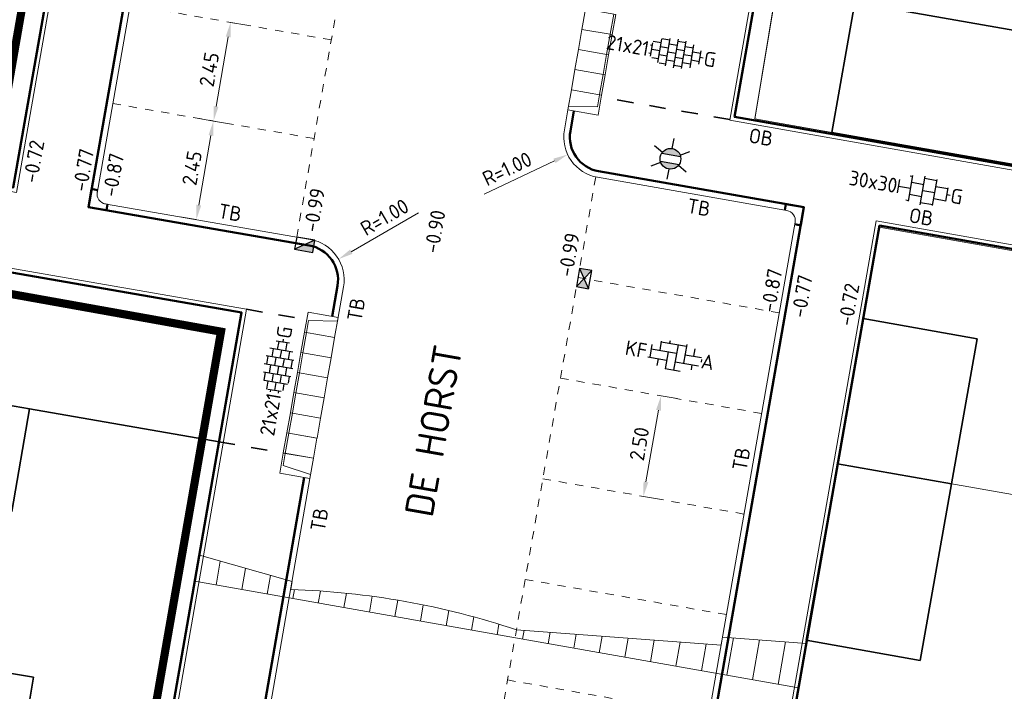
# Model space of a CAD drawing. Header units: metres. Extents: x 2514 to 227642, y 1683 to 852646.
# Tile 273 of 462: x 113870 to 113894, y 426320 to 426337. Entities that reach past the tile are written whole.
import ezdxf
from ezdxf.enums import TextEntityAlignment as Align
from ezdxf.lldxf.tags import DXFTag

# ---------------------------------------------------------------- set-up
doc = ezdxf.new("R2010")
doc.units = ezdxf.units.M
for name, pattern in [('VW-1-1_STREEP', [2, 1, -1]), ('XX-CENTER', [8, 5, -1, 1, -1]), ('ZZ-HIDDEN-SO', [4, 2, -2])]:
    doc.linetypes.add(name, pattern=pattern)
doc.layers.get('Defpoints').update_dxf_attribs({"color": 244, "lineweight": 35})
for name, color, linetype, lineweight in [('B-WE-KG-GRENS_PERCEEL-GV', 252, 'KG-PERCEEL', 18), ('B-WE-OG-BEBOUWING-GV', 4, 'Continuous', 35), ('B-WE-OG-BEBOUWING_SCHUUR-GV', 252, 'Continuous', 35), ('B-WE-OG-BEBOUWING_STRAATNAAM-T35', 2, 'Continuous', 35), ('B-WE-VH-VERHARDING_TEGEL-GV', 252, 'Continuous', 18), ('N-WE-IE-MEUBILAIR_WEGMEUBILAIR_LICHTMAST-S', 7, 'Continuous', 25), ('N-WE-KG-WERKGRENS-G', 7, 'XX-CENTER', 35), ('N-WE-RI-HWA_KOLK-S', 150, 'Continuous', 25), ('N-WE-VH-KANTOPSLUITING-T18', 1, 'Continuous', 18), ('N-WE-VH-KANTOPSLUITING_ACHTERKANTBAND-G', 1, 'Continuous', 50), ('N-WE-VH-KANTOPSLUITING_ELEMENT_INRIT-S', 2, 'Continuous', 9), ('N-WE-VH-KANTOPSLUITING_OPSLUITBAND_100X200-G', 1, 'Continuous', 18), ('N-WE-VH-KANTOPSLUITING_TROTTOIRBAND_130 150-G', 2, 'Continuous', 13), ('N-WE-VH-M', 7, 'Continuous', 18), ('N-WE-VH-MATERIAALGRENS-G', 7, 'ZZ-HIDDEN-SO', 35), ('N-WE-VH-NAP-T18', 1, 'Continuous', 18), ('N-WE-VH-VERHARDING_BETONSTRAATSTEEN-S', 1, 'Continuous', 25), ('N-WE-VH-VERHARDING_STRAATBAKSTEEN-S', 1, 'Continuous', 5), ('N-WE-VH-VERHARDING_TEGEL-S', 1, 'Continuous', 25), ('N-WE-VH-VERKANTING-G', 252, 'Continuous', 5), ('N-WE-VW-MARKERING_LANGS_STREEP_11_010-G', 7, 'VW-1-1_STREEP', 13)]:
    doc.layers.add(name, color=color, linetype=linetype, lineweight=lineweight)
doc.styles.add('ISO', font='NLCS-ISO.ttf')
doc.styles.add('NLCS-ISO', font='NLCS-ISO.ttf', dxfattribs={"height": 1.8})
doc.styles.add('NLCS-ISO-M200-T18', font='NLCS-ISO.ttf', dxfattribs={"height": 0.36})
doc.styles.add('NLCS-ISO-M200-T35', font='NLCS-ISO.ttf', dxfattribs={"height": 0.7})
doc.styles.get("Standard").update_dxf_attribs({"font": 'romans'})
tags = doc.linetypes.add('KG-PERCEEL', pattern='A,5.5,-2,["P",Standard,S=1.8,R=0,X=-0.5,Y=-0.9],-2,5.5,-2,[5,NLCS.SHX,S=0.75,R=0,X=0,Y=0],-2', length=19).pattern_tags.tags
tags[6] = DXFTag(74, 10)
doc.dimstyles.new('NLCS-M200-T18-PIJL_L2_H1', dxfattribs={"dimscale": 0.2, "dimtxt": 2.5, "dimasz": 1.8, "dimexe": 2, "dimexo": 2, "dimgap": 0.7, "dimtad": 1, "dimzin": 0, "dimdsep": 46, "dimtxsty": 'NLCS-ISO-M200-T18', "dimcen": 0, "dimdle": 2, "dimclrd": 256, "dimclre": 256, "dimclrt": 1, "dimadec": 1, "dimazin": 0, "dimtfac": 1, "dimtdec": 3, "dimtofl": 0, "dimtmove": 0, "dimatfit": 3, "dimfxl": 2, "dimfxlon": 1, "dimtfillclr": 256, "dimtolj": 1, "dimtzin": 0, "dimlwd": -1, "dimlwe": -1, "dimarcsym": 0})

# ---------------------------------------------------------------- blocks, each defined once
blk = doc.blocks.new('SVH-TEGEL_300X300_DUN_HALFST_KL-SO')
for p, q in [((-1.84, 1.5), (-1.5, 1.5)), ((-1.5, -1.6), (-1.5, 1.6)), ((0, -1.78), (0, 1.78)), ((0, 1.5), (1.5, 1.5)), ((1.5, -1.6), (1.5, 1.6)), ((-3.08, 0.75), (-3, 0.75)), ((-3, -0.83), (-3, 0.83)), ((-3, 0), (-1.5, 0)), ((-1.5, 0.75), (0, 0.75)), ((0, 0), (1.5, 0)), ((1.5, 0.75), (3, 0.75)), ((3, -0.83), (3, 0.83)), ((3, 0), (3.39, 0)), ((-3.08, -0.75), (-3, -0.75)), ((-1.5, -0.75), (0, -0.75)), ((1.5, -0.75), (3, -0.75)), ((-1.84, -1.5), (-1.5, -1.5)), ((0, -1.5), (1.5, -1.5))]:
    blk.add_line(p, q)
at = {"style": 'NLCS-ISO'}
blk.add_attdef('FORMAAT', text='', height=1.8, dxfattribs=at).set_placement((-3.18, 0), align=Align.MIDDLE_RIGHT)
blk.add_attdef('KLEUR', text='', height=1.8, dxfattribs=at).set_placement((3.49, 0), align=Align.MIDDLE_LEFT)
at = {"style": 'NLCS-ISO', "flags": 1}
blk.add_attdef('FUNCTIE', text='', height=1.8, dxfattribs=at).set_placement((0.12, -3.58), align=Align.MIDDLE_CENTER)
blk = doc.blocks.new('SVH-TEGEL_200X200_HALFST_KL-SO')
for p, q in [((-1, 1.5), (-2, 1.5)), ((-2, -1.44), (-2, 1.44)), ((-1, -1.7), (-1, 1.7)), ((0, -1.78), (0, 1.78)), ((1, 1.5), (0, 1.5)), ((1, -1.7), (1, 1.7)), ((2, -1.44), (2, 1.44)), ((-3, 0.5), (-3.26, 0.5)), ((-2, 1), (-3, 1)), ((-3, -0.83), (-3, 0.83)), ((-2, 0), (-3, 0)), ((-1, 0.5), (-2, 0.5)), ((0, 1), (-1, 1)), ((0, 0), (-1, 0)), ((1, 0.5), (0, 0.5)), ((2, 1), (1, 1)), ((2, 0), (1, 0)), ((3, 0.5), (2, 0.5)), ((3, -0.83), (3, 0.83)), ((3.39, 0), (3, 0)), ((-3, -0.5), (-3.26, -0.5)), ((-2, -1), (-2.81, -1)), ((-1, -0.5), (-2, -0.5)), ((0, -1), (-1, -1)), ((1, -0.5), (0, -0.5)), ((2, -1), (1, -1)), ((3, -0.5), (2, -0.5)), ((-1, -1.5), (-1.84, -1.5)), ((1, -1.5), (0, -1.5))]:
    blk.add_line(p, q)
at = {"style": 'NLCS-ISO'}
blk.add_attdef('FORMAAT', text='', height=1.8, dxfattribs=at).set_placement((-3.36, 0), align=Align.MIDDLE_RIGHT)
blk.add_attdef('KLEUR', text='', height=1.8, dxfattribs=at).set_placement((3.49, 0), align=Align.MIDDLE_LEFT)
at = {"style": 'NLCS-ISO', "flags": 1}
blk.add_attdef('FUNCTIE', text='', height=1.8, dxfattribs=at).set_placement((0.12, -3.58), align=Align.MIDDLE_CENTER)
blk = doc.blocks.new('SVH-BSS_KEIFORMAAT_ELLEBOOG_KL-SO-flat-133')
at = {"layer": 'N-WE-VH-VERHARDING_BETONSTRAATSTEEN-S', "ltscale": 0.2}
for p, q in [((-0.544, 0.282), (-0.599, -0.03)), ((-0.317, 0.361), (-0.355, 0.141)), ((-0.319, 0.348), (0.302, 0.238)), ((-0.101, 0.373), (-0.112, 0.311)), ((0.095, 0.275), (-0.014, -0.346)), ((0.31, 0.284), (0.229, -0.175)), ((-0.562, 0.177), (0.058, 0.068)), ((-0.148, 0.104), (-0.222, -0.316)), ((0.265, 0.032), (0.667, -0.039)), ((0.504, 0.177), (0.472, -0.005)), ((-0.645, -0.021), (-0.185, -0.102)), ((-0.392, -0.066), (-0.421, -0.231)), ((0.022, -0.139), (0.598, -0.24)), ((0.436, -0.212), (0.413, -0.339)), ((0.672, -0.082), (0.659, -0.152)), ((-0.221, -0.309), (0.144, -0.374))]:
    blk.add_line(p, q, dxfattribs=at)
at = {"layer": 'N-WE-VH-VERHARDING_BETONSTRAATSTEEN-S', "style": 'NLCS-ISO'}
blk.add_attdef('FORMAAT', text='', height=0.36, rotation=350.0136, dxfattribs=at).set_placement((-0.669, 0.118), align=Align.MIDDLE_RIGHT)
blk.add_attdef('KLEUR', text='', height=0.36, rotation=350.0136, dxfattribs=at).set_placement((0.669, -0.118), align=Align.MIDDLE_LEFT)
at = {"layer": 'N-WE-VH-VERHARDING_BETONSTRAATSTEEN-S', "style": 'NLCS-ISO', "flags": 1}
blk.add_attdef('FUNCTIE', text='', height=0.36, rotation=350.0136, dxfattribs=at).set_placement((-0.101, -0.71), align=Align.MIDDLE_CENTER)
blk = doc.blocks.new('hoekblok inw. 25')
at = {"layer": 'N-WE-VH-KANTOPSLUITING_ACHTERKANTBAND-G', "ltscale": 0.2, "flags": 128}
blk.add_lwpolyline([(-0.45, 0.15), (-0.45, 0), (0, 0), (0, 0.45), (-0.15, 0.45)], dxfattribs=at)
at = {"layer": 'N-WE-VH-KANTOPSLUITING_TROTTOIRBAND_130 150-G', "ltscale": 0.2, "flags": 128}
blk.add_lwpolyline([(-0.15, 0.45), (-0.15, 0.4, -0.414214), (-0.4, 0.15), (-0.45, 0.15)], format="xyb", dxfattribs=at)
blk = doc.blocks.new('N-SRI-KOLK_STRAAT_450X300-SO')
h = blk.add_hatch(color=256)
h.dxf.hatch_style = 1
h.paths.add_polyline_path([(0, 0.75), (-1.125, 1.5), (-1.125, 0)])
h.paths.add_polyline_path([(1.125, 1.5), (0, 0.75), (1.125, 0)])
for p, q in [((-1.125, 0), (1.125, 1.5)), ((1.125, 0), (-1.125, 1.5))]:
    blk.add_line(p, q)
at = {"flags": 128}
blk.add_lwpolyline([(-1.125, 0), (1.125, 0), (1.125, 1.5), (-1.125, 1.5)], close=True, dxfattribs=at)
blk = doc.blocks.new('N-SRI-KOLK_TROTTOIR-SO')
blk.add_hatch(color=256).paths.add_polyline_path([(1.125, 1.5), (-1.125, 1.5), (-1.125, 0)])
blk.add_line((-1.125, 0), (1.125, 1.5))
at = {"flags": 128}
blk.add_lwpolyline([(-1.125, 0), (1.125, 0), (1.125, 1.5), (-1.125, 1.5)], close=True, dxfattribs=at)
blk = doc.blocks.new('*D592')
at = {"layer": 'Defpoints', "color": 0, "ltscale": 0.2, "transparency": 16777216}
for p in [(113885.909, 426327.626), (113885.477, 426325.164), (113885.477, 426325.164)]:
    blk.add_point(p, dxfattribs=at)
at = {"layer": 'N-WE-VH-M', "ltscale": 0.2, "transparency": 16777216}
for p, q in [((113885.909, 426327.626), (113886.303, 426327.557)), ((113885.847, 426327.272), (113885.539, 426325.519)), ((113885.477, 426325.164), (113885.871, 426325.095))]:
    blk.add_line(p, q, dxfattribs=at)
for points in [[(113885.788, 426327.282), (113885.906, 426327.261), (113885.909, 426327.626)], [(113885.48, 426325.529), (113885.598, 426325.508), (113885.477, 426325.164)]]:
    blk.add_solid(points, dxfattribs=at)
at = {"layer": 'N-WE-VH-M', "ltscale": 0.2, "transparency": 16777216, "insert": (113885.378, 426326.45), "char_height": 0.36, "attachment_point": 5, "rotation": 80.0531, "style": 'NLCS-ISO-M200-T18'}
blk.add_mtext('\\A1;2.50', dxfattribs=at)
blk = doc.blocks.new('*D593')
at = {"layer": 'Defpoints', "color": 0, "ltscale": 0.2, "transparency": 16777216}
for p in [(113874.95, 426334.352), (113874.531, 426331.939), (113874.531, 426331.939)]:
    blk.add_point(p, dxfattribs=at)
at = {"layer": 'N-WE-VH-M', "ltscale": 0.2, "transparency": 16777216}
for p, q in [((113874.95, 426334.352), (113874.556, 426334.421)), ((113874.889, 426333.998), (113874.592, 426332.293)), ((113874.531, 426331.939), (113874.137, 426332.007))]:
    blk.add_line(p, q, dxfattribs=at)
for points in [[(113874.83, 426334.008), (113874.948, 426333.988), (113874.95, 426334.352)], [(113874.533, 426332.304), (113874.651, 426332.283), (113874.531, 426331.939)]]:
    blk.add_solid(points, dxfattribs=at)
at = {"layer": 'N-WE-VH-M', "ltscale": 0.2, "transparency": 16777216, "insert": (113874.425, 426333.2), "char_height": 0.36, "attachment_point": 5, "rotation": 80.1348, "style": 'NLCS-ISO-M200-T18'}
blk.add_mtext('\\A1;2.45', dxfattribs=at)
blk = doc.blocks.new('*D594')
at = {"layer": 'Defpoints', "color": 0, "ltscale": 0.2, "transparency": 16777216}
for p in [(113875.37, 426336.766), (113874.95, 426334.352), (113874.952, 426334.352)]:
    blk.add_point(p, dxfattribs=at)
at = {"layer": 'N-WE-VH-M', "ltscale": 0.2, "transparency": 16777216}
for p, q in [((113875.372, 426336.766), (113875.766, 426336.697)), ((113875.31, 426336.411), (113875.014, 426334.707)), ((113874.952, 426334.352), (113875.346, 426334.284))]:
    blk.add_line(p, q, dxfattribs=at)
for points in [[(113875.251, 426336.422), (113875.369, 426336.401), (113875.372, 426336.766)], [(113874.955, 426334.717), (113875.073, 426334.697), (113874.952, 426334.352)]]:
    blk.add_solid(points, dxfattribs=at)
at = {"layer": 'N-WE-VH-M', "ltscale": 0.2, "transparency": 16777216, "insert": (113874.847, 426335.614), "char_height": 0.36, "attachment_point": 5, "rotation": 80.1348, "style": 'NLCS-ISO-M200-T18'}
blk.add_mtext('\\A1;2.45', dxfattribs=at)
blk = doc.blocks.new('N-SVH-INRITELEMENT_130 150_180X750X500_LINKS')
for p, q in [((0, 0), (0, 0.75)), ((0, 0.75), (0.5, 0.75)), ((0.5, 0), (0.5, 0.75)), ((0.095, 0), (0.2, 0.7)), ((0.2, 0.7), (0.5, 0.7)), ((0, 0), (0.5, 0))]:
    blk.add_line(p, q)
blk = doc.blocks.new('N-SVH-INRITELEMENT_130 150_180X750X500_MIDDEN')
for p, q in [((0, 0), (0, 0.75)), ((0.5, 0.75), (0, 0.75)), ((0.5, 0), (0.5, 0.75)), ((0.5, 0.7), (0, 0.7)), ((0.5, 0), (0, 0))]:
    blk.add_line(p, q)
blk = doc.blocks.new('N-SVH-INRITELEMENT_130 150_180X750X500_RECHTS')
for p, q in [((0, 0), (0, 0.75)), ((0.5, 0.75), (0, 0.75)), ((0.5, 0), (0.5, 0.75)), ((0.3, 0.7), (0, 0.7)), ((0.405, 0), (0.3, 0.7)), ((0.5, 0), (0, 0))]:
    blk.add_line(p, q)
blk = doc.blocks.new('*D776')
at = {"layer": 'Defpoints', "color": 0, "ltscale": 0.2, "transparency": 16777216}
for p in [(113878.014, 426330.972), (113877.15, 426330.468)]:
    blk.add_point(p, dxfattribs=at)
at = {"layer": 'N-WE-VH-M', "ltscale": 0.2, "transparency": 16777216}
blk.add_line((113879.967, 426332.109), (113878.325, 426331.153), dxfattribs=at)
blk.add_solid([(113878.295, 426331.205), (113878.355, 426331.101), (113878.014, 426330.972)], dxfattribs=at)
at = {"layer": 'N-WE-VH-M', "color": 1, "ltscale": 0.2, "transparency": 16777216, "insert": (113879.14, 426331.998), "char_height": 0.36, "attachment_point": 5, "rotation": 30.2292, "style": 'NLCS-ISO-M200-T18'}
blk.add_mtext('\\A1;R=1.00', dxfattribs=at)
blk = doc.blocks.new('*D777')
at = {"layer": 'Defpoints', "color": 0, "ltscale": 0.2, "transparency": 16777216}
for p in [(113884.527, 426333.96), (113883.623, 426333.531)]:
    blk.add_point(p, dxfattribs=at)
at = {"layer": 'N-WE-VH-M', "ltscale": 0.2, "transparency": 16777216}
blk.add_line((113881.582, 426332.562), (113883.298, 426333.377), dxfattribs=at)
blk.add_solid([(113883.272, 426333.431), (113883.324, 426333.323), (113883.623, 426333.531)], dxfattribs=at)
at = {"layer": 'N-WE-VH-M', "color": 1, "ltscale": 0.2, "transparency": 16777216, "insert": (113882.14, 426333.182), "char_height": 0.36, "attachment_point": 5, "rotation": 25.3952, "style": 'NLCS-ISO-M200-T18'}
blk.add_mtext('\\A1;R=1.00', dxfattribs=at)
blk = doc.blocks.new('N-SIE-WEG_LICHTMAST-SO')
h = blk.add_hatch(color=256)
h.paths.add_polyline_path([(1.16, 0.5, 0.658505), (-1.16, 0.5)])
h.paths.add_polyline_path([(-1.16, -0.5, 0.658505), (1.16, -0.5)])
at = {"flags": 128}
for points in [[(0, 1.27), (0, 2.53)], [(-2.19, 1.27), (-1.1, 0.63)], [(1.1, 0.63), (2.19, 1.27)], [(-1.16, 0.5), (1.16, 0.5)], [(-2.19, -1.27), (-1.1, -0.63)], [(-1.16, -0.5), (1.16, -0.5)], [(2.19, -1.27), (1.1, -0.63)], [(0, -1.27), (0, -2.53)]]:
    blk.add_lwpolyline(points, dxfattribs=at)
at = {"ltscale": 0.5}
blk.add_circle((0, 0), 1.27, dxfattribs=at)
at = {"style": 'NLCS-ISO'}
blk.add_attdef('TYPE', text='', height=1.8, dxfattribs=at).set_placement((0, 2.53), align=Align.BOTTOM_CENTER)

msp = doc.modelspace()

# ---------------------------------------------------------------- hatches: boundary and pattern name
at = {"layer": 'N-WE-VH-VERKANTING-G', "ltscale": 0.2}
h = msp.add_hatch(dxfattribs=at)
h.set_pattern_fill('ANSI31', color=256, scale=0.2, angle=45)
h.set_pattern_definition([(80.05004763, (0, 0), (-0.625449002, 0.1097203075), [])])
edge = h.paths.add_edge_path()
edge.add_line((113882.368, 426321.902), (113887.378, 426321.524))
edge.add_line((113887.378, 426321.524), (113887.413, 426321.721))
edge.add_line((113887.413, 426321.721), (113889.467, 426321.566))
edge.add_line((113889.467, 426321.566), (113889.276, 426320.475))
edge.add_line((113889.276, 426320.475), (113874.495, 426323.087))
edge.add_line((113874.495, 426323.087), (113874.606, 426323.722))
edge.add_line((113874.606, 426323.722), (113876.879, 426323.079))
edge.add_line((113876.879, 426323.079), (113876.845, 426322.885))
edge.add_arc((113876.252, 426303.614), 19.28, 71.5072, 88.239, ccw=False)
edge.add_arc((113882.357, 426321.902), 0.0109, 341.694, 358.4257)

# ---------------------------------------------------------------- linework, layer by layer
at = {"layer": 'B-WE-KG-GRENS_PERCEEL-GV', "ltscale": 0.2}
for points in [[(113900.602, 426357.283), (113892.218, 426358.685), (113891.485, 426354.25), (113888.206, 426334.403), (113896.407, 426332.952)], [(113840.714, 426344.486), (113839.575, 426338.04), (113870.045, 426332.722), (113871.195, 426339.284)], [(113868.981, 426327.821), (113865.303, 426307.205), (113871.541, 426306.124), (113875.632, 426329.666), (113869.458, 426330.74)], [(113890.237, 426325.961), (113889.164, 426319.833)]]:
    msp.add_lwpolyline(points, dxfattribs=at)
msp.add_lwpolyline([(113916.065, 426327.374), (113891.252, 426331.752), (113890.237, 426325.961), (113915.055, 426321.605)], close=True, dxfattribs=at)
at = {"layer": 'B-WE-OG-BEBOUWING-GV'}
for points in [[(113896.903, 426336.161), (113890.651, 426337.254), (113890.094, 426334.069), (113891.617, 426333.803), (113896.409, 426332.965), (113896.903, 426335.764), (113896.836, 426335.776)], [(113875.64, 426329.665), (113869.458, 426330.741), (113868.936, 426327.571), (113870.45, 426327.307), (113875.089, 426326.5)], [(113893.651, 426329.02), (113890.86, 426329.516), (113890.229, 426325.962), (113893.021, 426325.472)], [(113893.021, 426325.472), (113890.229, 426325.962), (113889.462, 426321.647), (113892.253, 426321.151)], [(113870.543, 426320.737), (113867.8, 426321.199), (113865.986, 426311.034), (113872.206, 426309.953), (113873.756, 426318.872), (113870.329, 426319.468)]]:
    msp.add_lwpolyline(points, close=True, dxfattribs=at)
at = {"layer": 'B-WE-OG-BEBOUWING_SCHUUR-GV'}
msp.add_lwpolyline([(113868.936, 426327.571), (113868.815, 426327.592), (113868.377, 426325.076), (113870.012, 426324.791), (113870.45, 426327.307)], close=True, dxfattribs=at)
at = {"layer": 'B-WE-VH-VERHARDING_TEGEL-GV'}
msp.add_lwpolyline([(113890.651, 426337.254), (113888.733, 426337.589), (113888.206, 426334.403), (113890.094, 426334.069)], close=True, dxfattribs=at)
at = {"layer": 'N-WE-KG-WERKGRENS-G', "ltscale": 0.5, "const_width": 0.2, "flags": 128}
msp.add_lwpolyline([(113875.208, 426365.513), (113869.618, 426333.412), (113863.308, 426334.372), (113862.855, 426331.397), (113875.136, 426329.197), (113871.209, 426306.734), (113849.944, 426310.289), (113850.178, 426311.689), (113845.219, 426312.518), (113844.988, 426311.136), (113831.473, 426313.607), (113835.688, 426336.022), (113839.882, 426335.323), (113840.406, 426338.467), (113844.464, 426361.671), (113842.42, 426362.029), (113843.955, 426366.36), (113848.623, 426368.527), (113848.971, 426370.075), (113859.28, 426368.407)], dxfattribs=at)
at = {"layer": 'N-WE-VH-KANTOPSLUITING_ACHTERKANTBAND-G', "ltscale": 0.2}
for p, q in [((113883.776, 426334.6), (113883.689, 426334.107)), ((113884.38, 426333.123), (113889.409, 426332.241))]:
    msp.add_line(p, q, dxfattribs=at)
at = {"layer": 'N-WE-VH-KANTOPSLUITING_ACHTERKANTBAND-G', "ltscale": 0.2, "flags": 128}
for points in [[(113865.216, 426333.565), (113870.045, 426332.722), (113875.083, 426361.451)], [(113929.243, 426327.123), (113887.709, 426334.451), (113891.159, 426354.122)], [(113885.473, 426309.783), (113889.409, 426332.241)], [(113830.706, 426313.215), (113871.524, 426306.028), (113875.64, 426329.665), (113863.524, 426331.772)], [(113916.073, 426327.416), (113891.259, 426331.794), (113886.319, 426303.605)]]:
    msp.add_lwpolyline(points, dxfattribs=at)
at = {"layer": 'N-WE-VH-KANTOPSLUITING_ACHTERKANTBAND-G', "ltscale": 0.2}
msp.add_lwpolyline([(113876.166, 426356.624), (113871.89, 426332.246), (113877.296, 426331.306, -0.414276), (113877.988, 426330.322), (113877.857, 426329.57)], format="xyb", dxfattribs=at)
msp.add_lwpolyline([(113877.17, 426325.629), (113873.011, 426301.74)], dxfattribs=at)
msp.add_arc((113884.527, 426333.96), 0.85, 170.0531, 260.0531, dxfattribs=at)
at = {"layer": 'N-WE-VH-KANTOPSLUITING_OPSLUITBAND_100X200-G', "ltscale": 0.2}
for points in [[(113865.199, 426333.466), (113870.126, 426332.606), (113875.192, 426361.491)], [(113929.324, 426327.008), (113887.593, 426334.37), (113891.06, 426354.139)], [(113830.59, 426313.134), (113871.606, 426305.912), (113875.756, 426329.746), (113863.541, 426331.871)], [(113886.221, 426303.623), (113891.178, 426331.909), (113916.189, 426327.497)]]:
    msp.add_lwpolyline(points, dxfattribs=at)
at = {"layer": 'N-WE-VH-KANTOPSLUITING_TROTTOIRBAND_130 150-G', "ltscale": 0.2}
for p, q in [((113888.94, 426332.171), (113884.354, 426332.975)), ((113885.394, 426310.199), (113889.192, 426331.874))]:
    msp.add_line(p, q, dxfattribs=at)
for points in [[(113876.314, 426356.598), (113872.102, 426332.585)], [(113877.313, 426325.604), (113873.158, 426301.714)]]:
    msp.add_lwpolyline(points, dxfattribs=at)
at = {"layer": 'N-WE-VH-KANTOPSLUITING_TROTTOIRBAND_130 150-G', "ltscale": 0.2, "flags": 128}
msp.add_lwpolyline([(113884.354, 426332.975, -0.414214), (113883.542, 426334.133), (113883.628, 426334.626)], format="xyb", dxfattribs=at)
at = {"layer": 'N-WE-VH-KANTOPSLUITING_TROTTOIRBAND_130 150-G', "ltscale": 0.2}
msp.add_lwpolyline([(113872.286, 426332.329), (113877.321, 426331.453, -0.414276), (113878.135, 426330.297), (113877.972, 426329.36)], format="xyb", dxfattribs=at)
at = {"layer": 'N-WE-VH-MATERIAALGRENS-G', "ltscale": 0.2, "flags": 128}
for points in [[(113887.596, 426334.386), (113884.444, 426334.939)], [(113875.756, 426329.746), (113877.233, 426329.489)], [(113875.082, 426326.501), (113876.661, 426326.227)]]:
    msp.add_lwpolyline(points, dxfattribs=at)
at = {"layer": 'N-WE-VH-VERKANTING-G', "ltscale": 0.2, "flags": 128}
msp.add_lwpolyline([(113882.368, 426321.902), (113887.378, 426321.524), (113887.413, 426321.721), (113889.467, 426321.566), (113889.276, 426320.475), (113874.495, 426323.087), (113874.606, 426323.722), (113876.879, 426323.079), (113876.845, 426322.885, -0.073136), (113882.368, 426321.899, 0.073136)], format="xyb", close=True, dxfattribs=at)
at = {"layer": 'N-WE-VW-MARKERING_LANGS_STREEP_11_010-G', "ltscale": 0.2}
for p, q in [((113877.837, 426336.337), (113872.907, 426337.195)), ((113877.413, 426333.924), (113872.487, 426334.781))]:
    msp.add_line(p, q, dxfattribs=at)
at = {"layer": 'N-WE-VW-MARKERING_LANGS_STREEP_11_010-G', "ltscale": 0.2, "flags": 128}
for points in [[(113876.99, 426331.511), (113881.222, 426355.643), (113876.296, 426356.499)], [(113884.31, 426332.983), (113880.426, 426310.821)], [(113883.878, 426330.521), (113888.803, 426329.657)], [(113883.447, 426328.058), (113888.371, 426327.195)], [(113883.015, 426325.596), (113887.94, 426324.732)], [(113882.583, 426323.133), (113887.508, 426322.27)], [(113882.151, 426320.671), (113887.076, 426319.807)]]:
    msp.add_lwpolyline(points, dxfattribs=at)

# ---------------------------------------------------------------- block references
at = {"ltscale": 0.2}
for p, rotation in [((113871.889, 426332.245), 260.1347917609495), ((113889.409, 426332.241), 80.05984212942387)]:
    msp.add_blockref('hoekblok inw. 25', p, dxfattribs=dict(at, rotation=rotation))
at = {"layer": 'N-WE-IE-MEUBILAIR_WEGMEUBILAIR_LICHTMAST-S', "xscale": 0.2, "yscale": 0.2, "zscale": 0.2, "rotation": 350.1566500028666}
msp.add_blockref('N-SIE-WEG_LICHTMAST-SO', (113886.14, 426333.428), dxfattribs=at)
at = {"layer": 'N-WE-RI-HWA_KOLK-S', "ltscale": 0.2, "xscale": 0.2, "yscale": 0.2, "zscale": 0.2}
for name, p, rotation in [('N-SRI-KOLK_TROTTOIR-SO', (113877.212, 426331.472), 170.134791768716), ('N-SRI-KOLK_STRAAT_450X300-SO', (113883.878, 426330.521), 260.0802276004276)]:
    msp.add_blockref(name, p, dxfattribs=dict(at, rotation=rotation))
at = {"layer": 'N-WE-VH-KANTOPSLUITING_ELEMENT_INRIT-S', "ltscale": 0.2}
for name, p, rotation in [('N-SVH-INRITELEMENT_130 150_180X750X500_MIDDEN', (113884.06, 426337.088), 260.0530439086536), ('N-SVH-INRITELEMENT_130 150_180X750X500_MIDDEN', (113883.973, 426336.596), 260.0530439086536), ('N-SVH-INRITELEMENT_130 150_180X750X500_MIDDEN', (113883.887, 426336.103), 260.0530439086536), ('N-SVH-INRITELEMENT_130 150_180X750X500_MIDDEN', (113883.801, 426335.611), 260.0530439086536), ('N-SVH-INRITELEMENT_130 150_180X750X500_RECHTS', (113883.714, 426335.118), 260.0530439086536), ('N-SVH-INRITELEMENT_130 150_180X750X500_RECHTS', (113877.918, 426329.051), 80.04465313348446), ('N-SVH-INRITELEMENT_130 150_180X750X500_MIDDEN', (113877.832, 426328.559), 80.04465313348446), ('N-SVH-INRITELEMENT_130 150_180X750X500_MIDDEN', (113877.745, 426328.067), 80.04465313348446), ('N-SVH-INRITELEMENT_130 150_180X750X500_MIDDEN', (113877.659, 426327.574), 80.04465313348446), ('N-SVH-INRITELEMENT_130 150_180X750X500_MIDDEN', (113877.572, 426327.082), 80.04465313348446), ('N-SVH-INRITELEMENT_130 150_180X750X500_MIDDEN', (113877.486, 426326.589), 80.04465313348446), ('N-SVH-INRITELEMENT_130 150_180X750X500_MIDDEN', (113877.399, 426326.097), 80.04465313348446), ('N-SVH-INRITELEMENT_130 150_180X750X500_LINKS', (113877.313, 426325.604), 80.04465313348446)]:
    msp.add_blockref(name, p, dxfattribs=dict(at, rotation=rotation))
at = {"layer": 'N-WE-VH-VERHARDING_STRAATBAKSTEEN-S', "ltscale": 0.2}
msp.add_blockref('SVH-BSS_KEIFORMAAT_ELLEBOOG_KL-SO-flat-133', (113886.231, 426328.601), dxfattribs=at).add_auto_attribs({'FORMAAT': 'KF', 'KLEUR': 'A'})
at = {"layer": 'N-WE-VH-VERHARDING_TEGEL-S'}
for name, p, xscale, yscale, zscale, rotation, values in [('SVH-TEGEL_200X200_HALFST_KL-SO', (113886.273, 426336.004), 0.2000000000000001, 0.2000000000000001, 0.2000000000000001, 350.3468327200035, {'FORMAAT': '21x21', 'KLEUR': 'G'}), ('SVH-TEGEL_300X300_DUN_HALFST_KL-SO', (113892.316, 426332.654), 0.2, 0.2, 0.2, 350.0135621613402, {'FORMAAT': '30x30', 'KLEUR': 'G'}), ('SVH-TEGEL_200X200_HALFST_KL-SO', (113876.546, 426328.348), 0.2000000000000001, 0.2000000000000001, 0.2000000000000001, 80.34683272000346, {'FORMAAT': '21x21', 'KLEUR': 'G'})]:
    msp.add_blockref(name, p, dxfattribs=dict(at, xscale=xscale, yscale=yscale, zscale=zscale, rotation=rotation)).add_auto_attribs(values)

# ---------------------------------------------------------------- texts
at = {"layer": 'B-WE-OG-BEBOUWING_STRAATNAAM-T35', "style": 'NLCS-ISO-M200-T35'}
msp.add_text('DE HORST', height=0.7, rotation=80, dxfattribs=at).set_placement((113880.336, 426326.772), align=Align.MIDDLE)
at = {"layer": 'N-WE-VH-KANTOPSLUITING-T18', "style": 'NLCS-ISO-M200-T18'}
for s, rotation, p in [('OB', 350.05, (113888.035, 426333.831)), ('TB', 350.05, (113875.05, 426331.982)), ('TB', 350.05, (113886.527, 426332.109)), ('OB', 350.05, (113891.958, 426331.879)), ('TB', 80.1086, (113878.574, 426329.432)), ('TB', 80.1086, (113888.003, 426325.772)), ('TB', 80.1086, (113877.673, 426324.289))]:
    msp.add_text(s, height=0.36, rotation=rotation, dxfattribs=at).set_placement(p)
at = {"layer": 'N-WE-VH-NAP-T18', "style": 'ISO'}
for s, p in [('-0.72', (113870.636, 426332.816)), ('-0.77', (113871.85, 426332.603)), ('-0.87', (113872.581, 426332.474)), ('-0.99', (113877.502, 426331.611)), ('-0.90', (113880.455, 426331.093)), ('-0.99', (113883.738, 426330.517)), ('-0.87', (113888.698, 426329.647)), ('-0.77', (113889.444, 426329.516)), ('-0.72', (113890.591, 426329.315))]:
    msp.add_text(s, height=0.36, rotation=80.1086, dxfattribs=at).set_placement(p)

# ---------------------------------------------------------------- dimensions: what is measured, and where the dimension line sits
at = {"layer": 'N-WE-VH-M', "ltscale": 0.2}
for p1, p2, distance, picture, middle in [((113875.37, 426336.766), (113874.95, 426334.352), 0.002, '*D594', (113874.847, 426335.614)), ((113874.95, 426334.352), (113874.531, 426331.939), 0, '*D593', (113874.425, 426333.2)), ((113885.909, 426327.626), (113885.477, 426325.164), 0, '*D592', (113885.378, 426326.45))]:
    dim = msp.add_aligned_dim(p1=p1, p2=p2, distance=distance, dimstyle='NLCS-M200-T18-PIJL_L2_H1', override={"dimclrt": 256}, dxfattribs=at)
    dim.commit()
    dim.dimension.update_dxf_attribs({"geometry": picture, "text_midpoint": middle})
for center, mpoint, picture, middle in [((113884.527, 426333.96), (113883.623, 426333.531), '*D777', (113882.14, 426333.182)), ((113877.15, 426330.468), (113878.014, 426330.972), '*D776', (113879.14, 426331.998))]:
    dim = msp.add_radius_dim(center=center, mpoint=mpoint, dimstyle='NLCS-M200-T18-PIJL_L2_H1', override={"dimpost": 'R=<>'}, dxfattribs=at)
    dim.commit()
    dim.dimension.update_dxf_attribs({"geometry": picture, "text_midpoint": middle})

doc.saveas('drawing.dxf')
